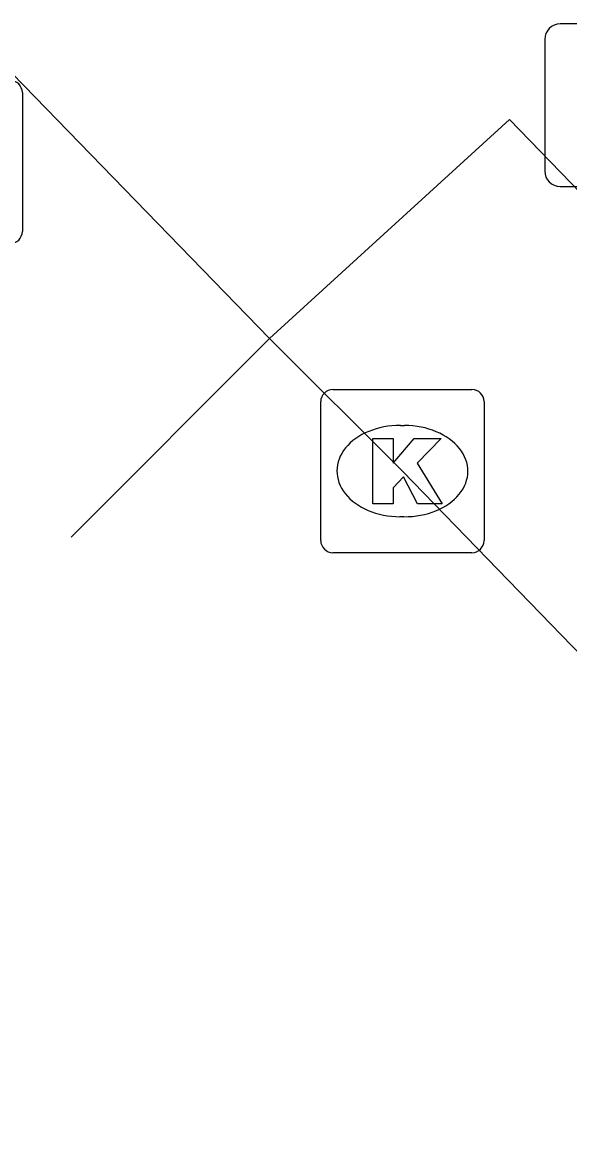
# Model space of a CAD drawing. Extents: x 161087 to 161922, y 382574 to 383873.
# Drawn here: x 161234.98 to 161238.33, y 383147.92 to 383154.77 of the extents above; entities that cross this region are included whole.
import ezdxf

# ---------------------------------------------------------------- set-up
doc = ezdxf.new("R2010")
doc.units = 0
for name, color, linetype in [('IMGEO_Kolk', 7, 'Continuous'), ('IMGEO_Lichtpunt', 7, 'Continuous'), ('IMGEO_Rijbaan_lokaal_gesloten', 7, 'Continuous'), ('IMGEO_Rijbaan_lokaal_open', 7, 'Continuous'), ('IMGEO_Rioolput', 7, 'Continuous'), ('IMGEO_Voetgangersgebied_open', 7, 'Continuous')]:
    doc.layers.add(name, color=color, linetype=linetype)

msp = doc.modelspace()

# ---------------------------------------------------------------- linework, layer by layer
at = {"layer": 'IMGEO_Kolk'}
for p, q in [((161236.8789, 383152.5195), (161237.7311, 383152.5195)), ((161236.8045, 383151.5929), (161236.8045, 383152.4451)), ((161237.8055, 383152.4451), (161237.8055, 383151.5929)), ((161237.2925, 383152.2987), (161237.3175, 383152.2987)), ((161237.3145, 383151.7393), (161237.2896, 383151.7393)), ((161237.7311, 383151.5185), (161236.8789, 383151.5185))]:
    msp.add_line(p, q, dxfattribs=at)
for points in [[(161236.8789, 383152.5195), (161237.7311, 383152.5195)], [(161236.8045, 383151.5929), (161236.8045, 383152.4451)], [(161237.8055, 383152.4451), (161237.8055, 383151.5929)], [(161237.1247, 383152.219), (161237.2482, 383152.219), (161237.2482, 383152.0678), (161237.3778, 383152.219), (161237.5424, 383152.219), (161237.3963, 383152.0681), (161237.5489, 383151.819), (161237.3966, 383151.819), (161237.3123, 383151.9832), (161237.2482, 383151.9162), (161237.2482, 383151.819), (161237.1247, 383151.819), (161237.1247, 383152.219)], [(161237.7311, 383151.5185), (161236.8789, 383151.5185)]]:
    msp.add_lwpolyline(points, dxfattribs=at)
for centre, start, end in [((161236.881, 383152.443), 91.55205, 178.44795), ((161236.881, 383152.443), 91.55205, 178.44795), ((161237.729, 383152.443), 1.55205, 88.44795), ((161237.729, 383152.443), 1.55205, 88.44795), ((161236.881, 383151.595), 181.55205, 268.44795), ((161236.881, 383151.595), 181.55205, 268.44795), ((161237.729, 383151.595), 271.55205, 358.44795), ((161237.729, 383151.595), 271.55205, 358.44795)]:
    msp.add_arc(centre, 0.0765, start, end, dxfattribs=at)
for centre, major_axis, ratio, start_param, end_param in [((161237.291, 383152.019), (-0.3872, 0.002), 0.722429, 4.712389, 7.853982), ((161237.316, 383152.019), (-0.3901, 0.002), 0.717154, 1.570796, 4.712389)]:
    msp.add_ellipse(centre, major_axis=major_axis, ratio=ratio, start_param=start_param, end_param=end_param, dxfattribs=at)
at = {"layer": 'IMGEO_Lichtpunt'}
for p, q in [((161239.0786, 383154.7591), (161238.2715, 383154.7591)), ((161239.0786, 383154.7591), (161238.2715, 383154.7591)), ((161238.1768, 383154.6645), (161238.1768, 383153.8573)), ((161238.1768, 383154.6645), (161238.1768, 383153.8573)), ((161238.2715, 383153.7627), (161239.0786, 383153.7627)), ((161238.2715, 383153.7627), (161239.0786, 383153.7627))]:
    msp.add_line(p, q, dxfattribs=at)
for centre, start, end in [((161238.2715, 383154.6645), 90, 180), ((161238.2715, 383154.6645), 90, 180), ((161238.2715, 383153.8573), 180, 270), ((161238.2715, 383153.8573), 180, 270)]:
    msp.add_arc(centre, 0.0946, start, end, dxfattribs=at)
at = {"layer": 'IMGEO_Rijbaan_lokaal_gesloten'}
for points in [[(161236.492, 383152.832), (161235.2757, 383151.6133)], [(161245.035, 383144.043), (161237.305, 383152.019), (161236.492, 383152.832)]]:
    msp.add_lwpolyline(points, dxfattribs=at)
at = {"layer": 'IMGEO_Rijbaan_lokaal_open'}
msp.add_lwpolyline([(161236.492, 383152.832), (161234.987, 383154.381), (161229.915, 383159.599)], dxfattribs=at)
at = {"layer": 'IMGEO_Rioolput'}
msp.add_line((161234.9775, 383154.3391), (161234.9775, 383153.4869), dxfattribs=at)
msp.add_lwpolyline([(161234.9775, 383154.3391), (161234.9775, 383153.4869)], dxfattribs=at)
for centre, start, end in [((161234.901, 383154.337), 1.55205, 88.44795), ((161234.901, 383154.337), 1.55205, 88.44795), ((161234.901, 383153.489), 271.55205, 358.44795), ((161234.901, 383153.489), 271.55205, 358.44795)]:
    msp.add_arc(centre, 0.0765, start, end, dxfattribs=at)
at = {"layer": 'IMGEO_Voetgangersgebied_open'}
msp.add_lwpolyline([(161236.492, 383152.832), (161237.96, 383154.174), (161238.837, 383153.269)], dxfattribs=at)

doc.saveas('drawing.dxf')
